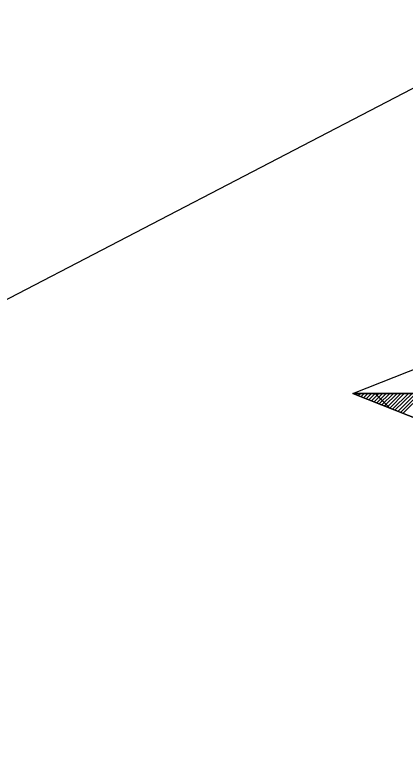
# Model space of a CAD drawing. Extents: x -729889 to -691139, y -995431 to -974354.
# Drawn here: x -726150.899 to -726149.596, y -978335.217 to -978332.732 of the extents above; entities that cross this region are included whole.
import ezdxf

# ---------------------------------------------------------------- set-up
doc = ezdxf.new("R2010")
doc.units = 0
for name, color, linetype in [('Skutečně zaměřené kabelové vedení', 7, 'Continuous'), ('Svítidlo vestavné a přisazené venkovní', 7, 'Continuous'), ('Světelný bod se zemním svítidlem', 7, 'Continuous')]:
    doc.layers.add(name, color=color, linetype=linetype)

# ---------------------------------------------------------------- blocks, each defined once
blk = doc.blocks.new('Světlo')
at = {"layer": 'Světelný bod se zemním svítidlem'}
for p, q in [((-1.3043, 0), (-0.6209, 0.2696)), ((-1.3043, 0), (-0.3687, -0.3687)), ((0, 0), (-1.3043, 0)), ((-0.6087, -0.2748), (-1.3043, 0)), ((-1.3043, 0), (1.3043, 0)), ((-1.3043, 0), (-1.3043, 0)), ((-1.2957, -0.0035), (-1.2904, 0)), ((-1.287, -0.007), (-1.2783, 0)), ((-1.2765, -0.0104), (-1.2661, 0)), ((-1.2678, -0.0139), (-1.2539, 0)), ((-1.2591, -0.0174), (-1.2417, 0)), ((-1.2504, -0.0209), (-1.2296, 0)), ((-1.2417, -0.0243), (-1.2174, 0)), ((-1.233, -0.0278), (-1.2052, 0)), ((-1.1809, -0.0487), (-1.2296, 0)), ((-1.2243, -0.0313), (-1.193, 0)), ((-1.2157, -0.0348), (-1.1809, 0)), ((-1.207, -0.0383), (-1.1687, 0)), ((-1.1983, -0.0417), (-1.1565, 0)), ((-1.1896, -0.0452), (-1.1443, 0)), ((-1.1809, -0.0487), (-1.1322, 0)), ((-1.1722, -0.0522), (-1.1183, 0)), ((-1.1635, -0.0557), (-1.1061, 0)), ((-1.153, -0.0591), (-1.0939, 0)), ((-1.1443, -0.0626), (-1.0817, 0)), ((-1.1357, -0.0661), (-1.0696, 0))]:
    blk.add_line(p, q, dxfattribs=at)

msp = doc.modelspace()

# ---------------------------------------------------------------- linework, layer by layer
at = {"layer": 'Skutečně zaměřené kabelové vedení'}
msp.add_lwpolyline([(-726168.1815, -978335.5121), (-726165.2634, -978341.1322), (-726149.0973, -978332.7324), (-726148.4653, -978333.9965)], dxfattribs=at)

# ---------------------------------------------------------------- block references
at = {"layer": 'Svítidlo vestavné a přisazené venkovní', "xscale": 1.0005800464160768, "yscale": 1.0005800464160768}
msp.add_blockref('Světlo', (-726148.4653, -978333.9965), dxfattribs=at)

doc.saveas('drawing.dxf')
